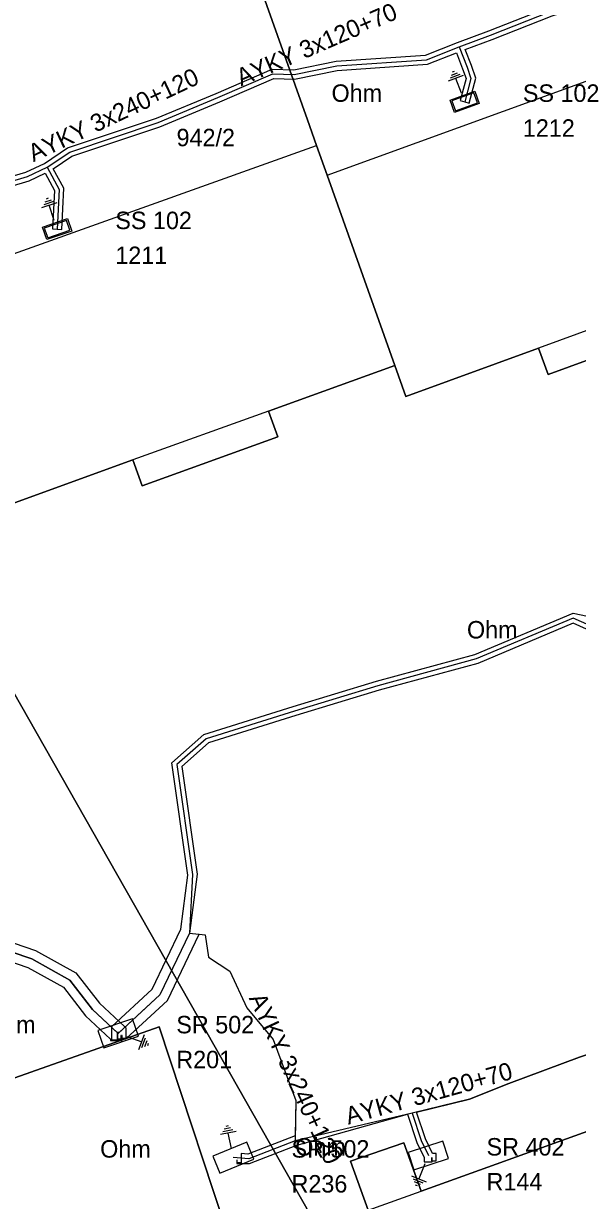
# Model space of a CAD drawing. Extents: x -793400 to -756198, y -1074141 to -1042963.
# Drawn here: x -783213.1 to -783189.3, y -1065206.1 to -1065155.6 of the extents above; entities that cross this region are included whole.
import ezdxf

# ---------------------------------------------------------------- set-up
doc = ezdxf.new("R2010")
doc.units = 0
for name, color, linetype in [('Parcela', 7, 'Continuous'), ('Popiskový text - Parcela', 7, 'Continuous'), ('Popiskový text - Přípojková skříň nn - SJZ', 7, 'Continuous'), ('Popiskový text - Přípojková skříň nn - Typ', 7, 'Continuous'), ('Popiskový text - Rozpojovací skříň nn - SJZ', 7, 'Continuous'), ('Popiskový text - Rozpojovací skříň nn - Typ', 7, 'Continuous'), ('Popiskový text - Uzemnění - Odpor', 7, 'Continuous'), ('Popiskový text - Vedení nn kabelové', 7, 'Continuous'), ('Skříň', 7, 'Continuous'), ('Spojnice nn', 7, 'Continuous'), ('Stavební objekt', 7, 'Continuous'), ('Uzemnění', 7, 'Continuous'), ('Vedení nn kabelové', 7, 'Continuous')]:
    doc.layers.add(name, color=color, linetype=linetype)

msp = doc.modelspace()

# ---------------------------------------------------------------- linework, layer by layer
at = {"layer": 'Parcela'}
for points in [[(-783235.89, -1065145.01), (-783227.87, -1065159.11), (-783230.6, -1065160.02), (-783232.45, -1065160.64), (-783237.77, -1065163.77), (-783234.99, -1065171.73), (-783234.55, -1065172.98), (-783231.11, -1065182.51), (-783225.35, -1065180.43), (-783224.95, -1065181.54), (-783219.13, -1065179.44), (-783219.53, -1065178.33), (-783217.38, -1065177.56), (-783200.45, -1065207.34)], [(-783181.38, -1065200.47), (-783196.02, -1065205.74), (-783196.77, -1065203.66), (-783199.05, -1065204.45), (-783198.29, -1065206.56), (-783200.45, -1065207.34), (-783217.38, -1065177.56), (-783213.97, -1065176.33), (-783208.41, -1065174.32), (-783208.01, -1065175.43), (-783202.18, -1065173.33), (-783202.58, -1065172.22), (-783197.15, -1065170.26), (-783196.68, -1065171.59), (-783190.98, -1065169.51), (-783190.57, -1065170.64), (-783184.72, -1065168.51)], [(-783203.99, -1065208.62), (-783207.27, -1065198.68), (-783220.96, -1065203.51), (-783214.84, -1065220.83)], [(-783165.77, -1065208.8), (-783193.89, -1065218.87), (-783199.9, -1065221.02), (-783201.22, -1065217.34), (-783206.97, -1065219.4), (-783207.41, -1065218.18), (-783214.84, -1065220.83), (-783220.96, -1065203.51), (-783207.27, -1065198.68), (-783203.99, -1065208.62), (-783200.45, -1065207.34), (-783198.29, -1065206.56), (-783199.05, -1065204.45), (-783196.77, -1065203.66), (-783196.02, -1065205.74), (-783181.38, -1065200.47)]]:
    msp.add_lwpolyline(points, dxfattribs=at)
for points in [[(-783184.72, -1065168.51), (-783190.57, -1065170.64), (-783190.98, -1065169.51), (-783196.68, -1065171.59), (-783197.15, -1065170.26), (-783200.06, -1065162.08), (-783200.51, -1065160.8), (-783200.9, -1065159.71), (-783203.94, -1065151.15), (-783196.87, -1065148.8), (-783192.52, -1065147.35), (-783186.71, -1065145.42), (-783183.4, -1065154.68), (-783182.97, -1065155.88), (-783179.58, -1065165.36), (-783185.13, -1065167.38)], [(-783202.18, -1065173.33), (-783208.01, -1065175.43), (-783208.41, -1065174.32), (-783213.97, -1065176.33), (-783217.48, -1065166.87), (-783217.91, -1065165.71), (-783221.19, -1065156.89), (-783213.31, -1065154.27), (-783209, -1065152.83), (-783203.94, -1065151.15), (-783200.9, -1065159.71), (-783200.51, -1065160.8), (-783200.06, -1065162.08), (-783197.15, -1065170.26), (-783202.58, -1065172.22)]]:
    msp.add_lwpolyline(points, close=True, dxfattribs=at)
at = {"layer": 'Skříň'}
for points in [[(-783194.774, -1065158.856), (-783193.716, -1065158.475), (-783193.525, -1065159.005), (-783194.584, -1065159.385)], [(-783193.75, -1065158.547), (-783194.702, -1065158.89), (-783194.55, -1065159.313), (-783193.597, -1065158.971)], [(-783212.284, -1065164.319), (-783211.221, -1065163.95), (-783211.036, -1065164.481), (-783212.099, -1065164.85)], [(-783211.255, -1065164.022), (-783212.212, -1065164.353), (-783212.064, -1065164.779), (-783211.108, -1065164.447)], [(-783209.658, -1065199.587), (-783208.168, -1065199.079), (-783208.422, -1065198.333), (-783209.912, -1065198.841)], [(-783196.334, -1065204.831), (-783194.839, -1065204.337), (-783195.086, -1065203.589), (-783196.581, -1065204.083)], [(-783203.511, -1065203.636), (-783204.968, -1065204.235), (-783204.669, -1065204.964), (-783203.212, -1065204.365)]]:
    msp.add_lwpolyline(points, close=True, dxfattribs=at)
at = {"layer": 'Spojnice nn'}
msp.add_line((-783196.41, -1065202.39), (-783201.44, -1065203.58), dxfattribs=at)
for points in [[(-783194.39, -1065156.57), (-783193.04, -1065156.06), (-783190.46, -1065155.05), (-783188.01, -1065154.26), (-783184.34, -1065153.06), (-783180.68, -1065151.89), (-783177.39, -1065150.81)], [(-783212.09, -1065161.74), (-783211.12, -1065161.09), (-783207.32, -1065159.82), (-783204.75, -1065158.75), (-783202.39, -1065157.73), (-783201.48, -1065157.76), (-783199.65, -1065157.38), (-783195.79, -1065157.12), (-783194.39, -1065156.57)], [(-783194.39, -1065156.57), (-783194.05, -1065157.44), (-783193.88, -1065157.92), (-783194.15, -1065158.93)], [(-783228.77, -1065167.83), (-783228.11, -1065167.44), (-783224.06, -1065165.98), (-783220.59, -1065164.73), (-783217.38, -1065163.73), (-783215.25, -1065162.82), (-783212.93, -1065162.14), (-783212.09, -1065161.74)], [(-783212.09, -1065161.74), (-783211.57, -1065162.69), (-783211.66, -1065164.4)], [(-783188.55, -1065181.54), (-783189.49, -1065181.12), (-783193.65, -1065182.87), (-783197.88, -1065184.02), (-783201.46, -1065185.11), (-783205.26, -1065186.3), (-783206.52, -1065187.41), (-783205.84, -1065192.14), (-783205.98, -1065194.66)], [(-783209.04, -1065198.96), (-783210.14, -1065197.93), (-783211.12, -1065196.67), (-783212.75, -1065195.76), (-783214.54, -1065195.15), (-783219.65, -1065192.8), (-783223.99, -1065190.82), (-783227.35, -1065189.12), (-783230.96, -1065187.53), (-783233.72, -1065186.14), (-783234.75, -1065185.22)], [(-783205.98, -1065194.66), (-783207.25, -1065197.31), (-783209.04, -1065198.96)], [(-783205.98, -1065194.66), (-783205.3, -1065194.73), (-783205.15, -1065195.68), (-783204.24, -1065196.29), (-783203.51, -1065197.87), (-783202.38, -1065199.22), (-783201.4, -1065201.84), (-783201.44, -1065203.58)], [(-783179.61, -1065196.36), (-783183.31, -1065197.66), (-783186.31, -1065199.04), (-783189.21, -1065199.99), (-783192.25, -1065201.11), (-783193.94, -1065201.79), (-783196.41, -1065202.39)], [(-783196.41, -1065202.39), (-783196.02, -1065203.57), (-783195.71, -1065204.21)], [(-783201.44, -1065203.58), (-783203.43, -1065204.35), (-783204.09, -1065204.3)]]:
    msp.add_lwpolyline(points, dxfattribs=at)
at = {"layer": 'Stavební objekt'}
for points in [[(-783190.98, -1065169.51), (-783196.68, -1065171.59), (-783197.15, -1065170.26), (-783200.06, -1065162.08), (-783182.97, -1065155.88), (-783179.58, -1065165.36), (-783185.13, -1065167.38)], [(-783208.41, -1065174.32), (-783213.97, -1065176.33), (-783217.48, -1065166.87), (-783200.51, -1065160.8), (-783200.06, -1065162.08), (-783197.15, -1065170.26), (-783202.58, -1065172.22)]]:
    msp.add_lwpolyline(points, close=True, dxfattribs=at)
msp.add_lwpolyline([(-783165.77, -1065208.8), (-783193.89, -1065218.87), (-783199.9, -1065221.02), (-783201.22, -1065217.34), (-783206.97, -1065219.4), (-783207.41, -1065218.18), (-783214.84, -1065220.83), (-783220.96, -1065203.51), (-783207.27, -1065198.68), (-783203.99, -1065208.62), (-783200.45, -1065207.34), (-783198.29, -1065206.56), (-783196.02, -1065205.74), (-783181.38, -1065200.47)], dxfattribs=at)
at = {"layer": 'Uzemnění'}
for p, q in [((-783194.214, -1065157.799), (-783194.859, -1065158.047)), ((-783194.363, -1065157.758), (-783194.775, -1065157.916)), ((-783194.47, -1065157.692), (-783194.736, -1065157.794)), ((-783194.595, -1065157.626), (-783194.688, -1065157.661)), ((-783194.291, -1065158.563), (-783194.536, -1065157.923)), ((-783212.043, -1065163.076), (-783212.138, -1065163.108)), ((-783211.67, -1065163.267), (-783212.327, -1065163.484)), ((-783211.818, -1065163.219), (-783212.237, -1065163.358)), ((-783211.922, -1065163.149), (-783212.192, -1065163.238)), ((-783211.783, -1065164.026), (-783211.998, -1065163.376)), ((-783208.144, -1065199.653), (-783207.908, -1065199.003)), ((-783208.67, -1065199.094), (-783208.026, -1065199.328)), ((-783208.015, -1065199.567), (-783207.864, -1065199.152)), ((-783207.895, -1065199.529), (-783207.798, -1065199.261)), ((-783207.763, -1065199.478), (-783207.729, -1065199.385)), ((-783204.205, -1065203.027), (-783204.484, -1065203.084)), ((-783204.317, -1065202.941), (-783204.415, -1065202.961)), ((-783203.969, -1065203.174), (-783204.646, -1065203.313)), ((-783204.11, -1065203.109), (-783204.542, -1065203.198)), ((-783204.169, -1065203.915), (-783204.308, -1065203.244)), ((-783195.859, -1065204.574), (-783196.118, -1065205.208)), ((-783196.438, -1065205.077), (-783195.799, -1065205.339)), ((-783196.357, -1065205.21), (-783195.949, -1065205.377)), ((-783196.325, -1065205.331), (-783196.061, -1065205.439)), ((-783196.279, -1065205.465), (-783196.187, -1065205.503))]:
    msp.add_line(p, q, dxfattribs=at)
at = {"layer": 'Vedení nn kabelové'}
for points in [[(-783194.15, -1065158.93), (-783193.957, -1065158.982), (-783193.671, -1065157.912), (-783193.863, -1065157.37), (-783194.13, -1065156.686), (-783192.968, -1065156.247), (-783190.393, -1065155.238), (-783187.948, -1065154.45), (-783184.279, -1065153.25), (-783180.618, -1065152.08), (-783177.874, -1065151.179), (-783177.637, -1065151.632), (-783178.108, -1065152.336), (-783178.108, -1065152.977), (-783177.523, -1065152.977), (-783177.523, -1065152.848)], [(-783215.318, -1065162.631), (-783213.002, -1065161.953), (-783212.201, -1065161.574), (-783211.209, -1065160.909), (-783207.39, -1065159.633), (-783204.828, -1065158.566), (-783202.428, -1065157.529), (-783201.497, -1065157.559), (-783199.677, -1065157.181), (-783195.834, -1065156.923), (-783194.461, -1065156.383), (-783193.112, -1065155.873), (-783190.527, -1065154.862)], [(-783211.66, -1065164.4), (-783211.46, -1065164.41), (-783211.367, -1065162.644), (-783211.827, -1065161.804), (-783211.031, -1065161.271), (-783207.25, -1065160.007), (-783204.672, -1065158.934), (-783202.352, -1065157.931), (-783201.463, -1065157.961), (-783199.623, -1065157.579), (-783195.746, -1065157.317), (-783194.503, -1065156.829), (-783194.237, -1065157.51), (-783194.089, -1065157.928), (-783194.343, -1065158.878), (-783194.15, -1065158.93)], [(-783228.79, -1065170.26), (-783228.593, -1065170.295), (-783228.326, -1065168.804), (-783228.54, -1065167.927), (-783228.025, -1065167.622), (-783220.526, -1065164.92), (-783217.311, -1065163.918), (-783215.182, -1065163.009), (-783212.858, -1065162.327), (-783212.175, -1065162.002), (-783211.773, -1065162.736), (-783211.86, -1065164.39), (-783211.66, -1065164.4)], [(-783238.445, -1065179.475), (-783238.441, -1065180.353), (-783235.428, -1065180.355), (-783235.428, -1065183.678), (-783234.259, -1065185.659), (-783233.72, -1065186.14), (-783230.96, -1065187.53), (-783227.35, -1065189.12), (-783223.99, -1065190.82), (-783219.65, -1065192.8), (-783214.54, -1065195.15), (-783212.75, -1065195.76), (-783211.12, -1065196.67), (-783210.14, -1065197.93), (-783209.084, -1065198.919), (-783209.084, -1065199.222), (-783208.889, -1065199.222), (-783208.889, -1065199.055), (-783208.895, -1065199.049)], [(-783238.37, -1065179.475), (-783238.366, -1065180.543), (-783235.083, -1065180.545), (-783235.083, -1065183.475), (-783233.946, -1065185.402), (-783233.493, -1065185.806), (-783230.789, -1065187.168), (-783227.179, -1065188.758), (-783223.817, -1065190.459), (-783219.483, -1065192.436), (-783214.392, -1065194.778), (-783212.587, -1065195.393), (-783210.854, -1065196.36), (-783209.844, -1065197.66), (-783208.767, -1065198.668), (-783208.713, -1065198.719), (-783208.713, -1065199.182), (-783208.914, -1065199.182), (-783208.914, -1065199.055), (-783208.92, -1065199.049)], [(-783238.005, -1065179.476), (-783238.004, -1065180.08), (-783235.772, -1065180.08), (-783235.772, -1065183.882), (-783234.572, -1065185.916), (-783233.947, -1065186.474), (-783231.131, -1065187.892), (-783227.521, -1065189.482), (-783224.163, -1065191.181), (-783219.817, -1065193.164), (-783214.688, -1065195.522), (-783212.913, -1065196.127), (-783211.386, -1065196.98), (-783210.436, -1065198.2), (-783209.361, -1065199.207), (-783209.361, -1065199.273), (-783208.864, -1065199.273), (-783208.864, -1065199.055), (-783208.87, -1065199.049)], [(-783208.92, -1065199.049), (-783208.926, -1065199.055), (-783208.926, -1065199.247), (-783209.311, -1065199.247), (-783209.311, -1065198.666), (-783207.578, -1065197.068), (-783206.341, -1065194.487), (-783206.038, -1065192.168), (-783206.733, -1065187.331), (-783205.36, -1065186.122), (-783201.519, -1065184.919), (-783197.935, -1065183.828), (-783193.715, -1065182.681), (-783189.488, -1065180.902), (-783188.88, -1065181.039)], [(-783188.632, -1065181.723), (-783189.492, -1065181.338), (-783193.585, -1065183.059), (-783197.825, -1065184.212), (-783201.401, -1065185.301), (-783205.16, -1065186.478), (-783206.307, -1065187.489), (-783205.642, -1065192.112), (-783205.98, -1065194.66), (-783207.25, -1065197.31), (-783208.993, -1065198.917), (-783209.065, -1065198.917), (-783209.065, -1065199.2), (-783208.901, -1065199.2), (-783208.901, -1065199.055), (-783208.895, -1065199.049)], [(-783208.87, -1065199.049), (-783208.876, -1065199.055), (-783208.876, -1065199.198), (-783208.708, -1065199.198), (-783206.922, -1065197.552), (-783205.557, -1065194.704), (-783205.3, -1065194.73), (-783205.15, -1065195.68), (-783204.24, -1065196.29), (-783203.51, -1065197.87), (-783202.38, -1065199.22), (-783201.4, -1065201.84), (-783201.435, -1065203.364), (-783203.46, -1065204.147), (-783203.76, -1065204.124), (-783203.76, -1065204.53), (-783203.92, -1065204.53), (-783203.92, -1065204.39)], [(-783195.578, -1065204.299), (-783195.578, -1065204.434), (-783195.378, -1065204.434), (-783195.378, -1065204.123), (-783195.53, -1065204.123), (-783195.834, -1065203.495), (-783196.215, -1065202.343), (-783193.94, -1065201.79), (-783192.25, -1065201.11), (-783189.21, -1065199.99), (-783186.31, -1065199.04), (-783183.31, -1065197.66), (-783179.8, -1065196.427), (-783179.26, -1065197.547), (-783179.25, -1065198.472), (-783179.25, -1065198.714), (-783178.893, -1065198.714), (-783178.893, -1065198.559)], [(-783203.945, -1065204.39), (-783203.945, -1065204.553), (-783203.4, -1065204.553), (-783201.368, -1065203.766), (-783196.605, -1065202.436), (-783196.206, -1065203.645), (-783195.89, -1065204.297), (-783195.89, -1065204.474), (-783195.552, -1065204.474), (-783195.552, -1065204.299)]]:
    msp.add_lwpolyline(points, dxfattribs=at)

# ---------------------------------------------------------------- texts
at = {"layer": 'Popiskový text - Parcela'}
msp.add_text('942/2', height=0.75, dxfattribs=at).set_placement((-783206.529, -1065160.839))
at = {"layer": 'Popiskový text - Přípojková skříň nn - SJZ'}
for s, p in [('1212', (-783191.65, -1065160.43)), ('1211', (-783209.16, -1065165.9))]:
    msp.add_text(s, height=0.75, dxfattribs=at).set_placement(p)
at = {"layer": 'Popiskový text - Přípojková skříň nn - Typ'}
for p in [(-783191.65, -1065158.93), (-783209.16, -1065164.4)]:
    msp.add_text('SS 102', height=0.75, dxfattribs=at).set_placement(p)
at = {"layer": 'Popiskový text - Rozpojovací skříň nn - SJZ'}
for s, p in [('R201', (-783206.54, -1065200.46)), ('R236', (-783201.59, -1065205.8)), ('R144', (-783193.21, -1065205.71))]:
    msp.add_text(s, height=0.75, dxfattribs=at).set_placement(p)
at = {"layer": 'Popiskový text - Rozpojovací skříň nn - Typ'}
for s, p in [('SR 502', (-783206.54, -1065198.96)), ('SR 502', (-783201.59, -1065204.3)), ('SR 402', (-783193.21, -1065204.21))]:
    msp.add_text(s, height=0.75, dxfattribs=at).set_placement(p)
at = {"layer": 'Popiskový text - Uzemnění - Odpor'}
for p in [(-783200.15, -1065158.93), (-783194.33, -1065181.99), (-783215.04, -1065198.96), (-783210.09, -1065204.3), (-783201.71, -1065204.21)]:
    msp.add_text(' Ohm', height=0.75, dxfattribs=at).set_placement(p)
at = {"layer": 'Popiskový text - Vedení nn kabelové'}
for s, rotation, p in [('AYKY 3x120+70', 23.3767, (-783203.756, -1065158.266)), ('AYKY 3x240+120', 25.3247, (-783212.678, -1065161.523)), ('AYKY 3x240+120', 294.7868, (-783203.431, -1065197.446)), ('AYKY 3x120+70', 15.5845, (-783199.15, -1065202.888))]:
    msp.add_text(s, height=0.75, rotation=rotation, dxfattribs=at).set_placement(p)

doc.saveas('drawing.dxf')
